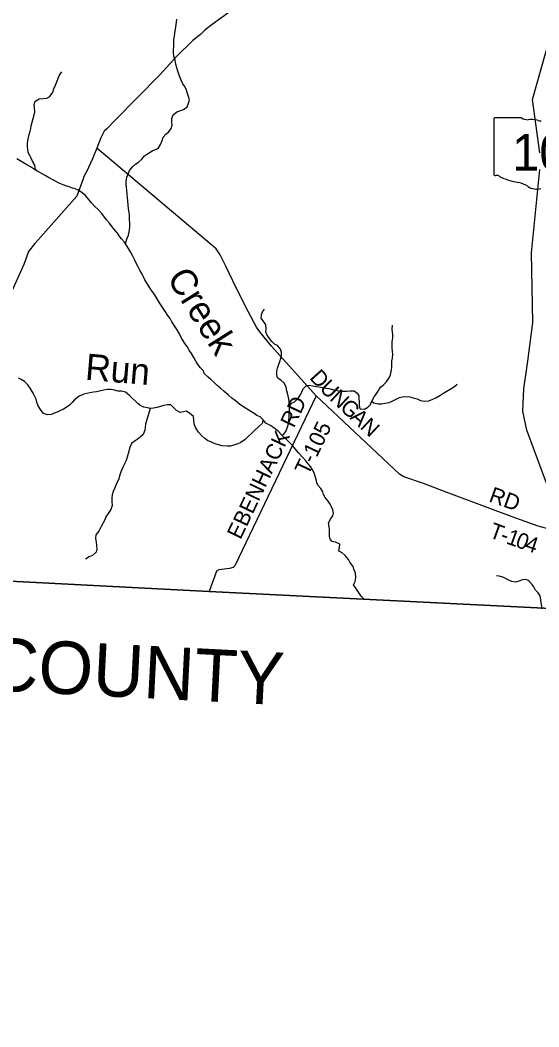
# Model space of a CAD drawing. Extents: x 1643459 to 2064572, y 425441 to 780708.
# Drawn here: x 1813302 to 1823182, y 541341 to 560500 of the extents above; entities that cross this region are included whole.
import ezdxf

# ---------------------------------------------------------------- set-up
doc = ezdxf.new("R2010")
doc.units = 0
for name, color, linetype in [('GM_X_City_Street', 7, 'Continuous'), ('GM_X_Interchange_Ramps', 7, 'Continuous'), ('GM_X_Interstate_Route', 7, 'Continuous'), ('GM_X_Major_River', 7, 'Continuous'), ('GM_X_Major_River_Text', 7, 'Continuous'), ('GM_X_Minor_River', 7, 'Continuous'), ('GM_X_Township_Subdivision', 7, 'Continuous'), ('GM_X_US_Route', 7, 'Continuous'), ('PM_P_Cells', 7, 'Continuous'), ('RD_X_Text', 7, 'Continuous'), ('ST_Details', 7, 'Continuous')]:
    doc.layers.add(name, color=color, linetype=linetype)

msp = doc.modelspace()

# ---------------------------------------------------------------- linework, layer by layer
at = {"layer": 'GM_X_City_Street'}
msp.add_lwpolyline([(1824043, 549269), (1816905, 549626), (1810052, 549983), (1810012, 549985), (1808789, 550047), (1809102, 555107), (1809415, 561360), (1809816, 570904), (1809850, 571925), (1810084, 578044), (1810346, 585624), (1815752, 585365), (1826247, 584864)], dxfattribs=at)
at = {"layer": 'GM_X_Interstate_Route'}
msp.add_lwpolyline([(1783571, 551280), (1785638, 551176), (1790527, 550930), (1792167, 550848), (1793633, 550783), (1798558, 550564), (1804852, 550246), (1808789, 550047), (1810012, 549985), (1810052, 549983), (1816905, 549626), (1824043, 549269)], dxfattribs=at)
at = {"layer": 'GM_X_Major_River_Text'}
for points in [[(1817328, 560684), (1816958, 560415), (1816826, 560316), (1816736, 560228), (1816589, 560111), (1816289, 559817), (1815963, 559462), (1815108, 558587), (1814956, 558430), (1814901, 558385), (1814839, 558259), (1814762, 558064), (1814682, 557858), (1814568, 557612), (1814515, 557523), (1814505, 557477), (1814383, 557151), (1813694, 556376), (1813582, 556247), (1813463, 556095), (1813373, 555848), (1813135, 555331)], [(1823683, 550729), (1823168, 550870), (1822672, 551050), (1822143, 551241), (1821413, 551517), (1820985, 551681), (1820607, 551808), (1820526, 551859), (1820419, 551960), (1818938, 553350), (1818091, 554293), (1817866, 554567), (1817803, 554654), (1817648, 554957), (1817416, 555408), (1817217, 555818), (1817109, 556035), (1817038, 556146), (1814762, 558064)], [(1818938, 553350), (1817394, 550116), (1817360, 550081), (1817290, 550061), (1817088, 550037), (1817040, 550013), (1816905, 549626)]]:
    msp.add_lwpolyline(points, dxfattribs=at)
at = {"layer": 'GM_X_Minor_River'}
msp.add_lwpolyline([(1745018, 541341), (1746626, 544003), (1749295, 548387), (1749668, 549001), (1749707, 549064), (1752151, 553079), (1757255, 552802), (1765505, 552299), (1775689, 551676), (1780637, 551427), (1783571, 551280), (1785638, 551176), (1790527, 550930), (1792167, 550848), (1793633, 550783), (1798558, 550564), (1804852, 550246), (1808789, 550047), (1810012, 549985), (1810052, 549983), (1816905, 549626), (1824043, 549269)], dxfattribs=at)
at = {"layer": 'GM_X_US_Route'}
for points in [[(1815309, 556249), (1815342, 556349), (1815368, 556409), (1815385, 556503), (1815389, 556571), (1815389, 556625), (1815386, 556717), (1815382, 556788), (1815377, 556840), (1815369, 556912), (1815362, 556982), (1815354, 557056), (1815347, 557125), (1815341, 557191), (1815335, 557257), (1815328, 557321), (1815324, 557377), (1815324, 557430), (1815337, 557512), (1815367, 557586), (1815386, 557638), (1815440, 557711), (1815504, 557765), (1815556, 557795), (1815611, 557847), (1815669, 557916), (1815725, 557958), (1815777, 557988), (1815827, 558018), (1815882, 558039), (1815934, 558059), (1815976, 558135), (1816004, 558209), (1816023, 558273), (1816075, 558329), (1816125, 558366), (1816178, 558438), (1816196, 558504), (1816190, 558562), (1816193, 558626), (1816215, 558699), (1816288, 558758), (1816414, 558799), (1816480, 558853), (1816506, 558919), (1816525, 558981), (1816511, 559047), (1816491, 559106), (1816470, 559170), (1816438, 559236), (1816403, 559291), (1816371, 559355), (1816347, 559405), (1816326, 559470), (1816306, 559528), (1816285, 559594), (1816269, 559662), (1816254, 559737), (1816228, 559813), (1816225, 559877), (1816225, 559931), (1816229, 560006), (1816230, 560062), (1816232, 560130), (1816241, 560190), (1816251, 560258), (1816261, 560330), (1816278, 560462), (1816287, 560520)], [(1813622, 557634), (1813594, 557666), (1813581, 557738), (1813539, 557815), (1813514, 557871), (1813486, 557921), (1813458, 557984), (1813447, 558040), (1813443, 558092), (1813443, 558152), (1813450, 558204), (1813464, 558268), (1813477, 558326), (1813495, 558384), (1813505, 558436), (1813515, 558490), (1813534, 558556), (1813550, 558626), (1813571, 558700), (1813579, 558753), (1813578, 558837), (1813570, 558895), (1813590, 558961), (1813663, 559005), (1813740, 559006), (1813808, 559016), (1813865, 559049), (1813923, 559131), (1813945, 559195), (1813976, 559265), (1814002, 559325), (1814028, 559395), (1814051, 559453), (1814099, 559517)], [(1815708, 555506), (1815678, 555559), (1815649, 555617), (1815625, 555667), (1815580, 555744), (1815548, 555802), (1815520, 555863), (1815493, 555917), (1815469, 555967), (1815441, 556021), (1815402, 556092), (1815366, 556154), (1815333, 556205), (1815287, 556277), (1815230, 556340), (1815186, 556392), (1815157, 556444), (1815113, 556495), (1815057, 556567), (1815006, 556634), (1814950, 556702), (1814855, 556819), (1814788, 556894), (1814726, 556956), (1814663, 557025), (1814607, 557094), (1814548, 557164), (1814458, 557235), (1814407, 557265), (1814351, 557290), (1814297, 557302), (1814233, 557325), (1814175, 557347), (1814120, 557366), (1814056, 557394), (1813936, 557455), (1813845, 557504), (1813779, 557542), (1813678, 557603), (1813622, 557634), (1813558, 557668), (1813497, 557707), (1813429, 557749), (1813335, 557804), (1813238, 557859)], [(1819860, 549474), (1819799, 549540), (1819749, 549611), (1819696, 549689), (1819648, 549752), (1819685, 549816), (1819693, 549894), (1819692, 549978), (1819660, 550049), (1819643, 550103), (1819583, 550185), (1819554, 550238), (1819492, 550310), (1819435, 550363), (1819373, 550391), (1819383, 550463), (1819388, 550526), (1819310, 550568), (1819244, 550575), (1819207, 550625), (1819195, 550677), (1819195, 550729), (1819194, 550802), (1819186, 550866), (1819177, 550934), (1819215, 551002), (1819259, 551066), (1819272, 551116), (1819256, 551182), (1819232, 551236), (1819207, 551291), (1819171, 551343), (1819114, 551418), (1819080, 551472), (1819070, 551522), (1819027, 551585), (1818973, 551647), (1818952, 551697), (1818938, 551760), (1818924, 551820), (1818901, 551884), (1818871, 551944), (1818834, 552003), (1818790, 552059), (1818744, 552112), (1818689, 552178), (1818612, 552257), (1818538, 552342), (1818487, 552402), (1818415, 552479), (1818352, 552543), (1818288, 552602), (1818221, 552669), (1818161, 552719), (1818092, 552770), (1818034, 552804), (1817982, 552833), (1817933, 552893), (1817875, 552952), (1817811, 552976), (1817759, 553013), (1817694, 553051), (1817628, 553096), (1817543, 553150), (1817481, 553193), (1817401, 553254), (1817334, 553306), (1817262, 553369), (1817189, 553431), (1817119, 553494), (1817054, 553549), (1816990, 553611), (1816935, 553658), (1816881, 553708), (1816816, 553771), (1816786, 553831), (1816734, 553880), (1816691, 553942), (1816647, 554012), (1816612, 554077), (1816564, 554153), (1816519, 554222), (1816481, 554286), (1816440, 554349), (1816402, 554409), (1816372, 554459), (1816335, 554528), (1816278, 554626), (1816242, 554683), (1816193, 554761), (1816157, 554824), (1816113, 554880), (1816082, 554932), (1816044, 554985), (1816007, 555045), (1815971, 555104), (1815892, 555228), (1815846, 555295), (1815793, 555372), (1815753, 555438), (1815708, 555506)], [(1818288, 552602), (1818324, 552620), (1818369, 552686), (1818395, 552758), (1818411, 552818), (1818422, 552886), (1818424, 552936), (1818428, 552988), (1818431, 553064), (1818429, 553138), (1818428, 553196), (1818426, 553247), (1818415, 553317), (1818401, 553377), (1818383, 553445), (1818368, 553514), (1818338, 553584), (1818275, 553645), (1818205, 553695), (1818188, 553759), (1818192, 553828), (1818204, 553878), (1818225, 553934), (1818251, 554002), (1818269, 554064), (1818280, 554122), (1818278, 554178), (1818261, 554240), (1818201, 554305), (1818149, 554335), (1818098, 554387), (1818032, 554464), (1817999, 554516), (1817981, 554569), (1817989, 554621), (1817984, 554703), (1817946, 554759), (1817891, 554826), (1817901, 554890), (1817921, 554950), (1817956, 555002)], [(1818429, 553138), (1818429, 553148), (1818472, 553210), (1818528, 553236), (1818590, 553294), (1818635, 553365), (1818669, 553417), (1818691, 553481), (1818759, 553545), (1818815, 553553), (1818871, 553540), (1818949, 553526), (1819029, 553513), (1819091, 553505), (1819179, 553488), (1819248, 553471), (1819314, 553459), (1819370, 553445), (1819438, 553442), (1819516, 553442), (1819590, 553445), (1819662, 553445), (1819719, 553404), (1819751, 553350), (1819755, 553300), (1819756, 553227), (1819758, 553175), (1819773, 553105), (1819859, 553096), (1819927, 553132), (1819974, 553184), (1820002, 553248), (1820042, 553328), (1820081, 553382), (1820123, 553439), (1820165, 553513), (1820230, 553567), (1820282, 553619), (1820328, 553691), (1820353, 553749), (1820377, 553843), (1820381, 553895), (1820380, 553961), (1820384, 554011), (1820391, 554065), (1820399, 554141), (1820393, 554197), (1820388, 554262), (1820386, 554326), (1820388, 554378), (1820399, 554454), (1820397, 554526), (1820388, 554610), (1820396, 554695)], [(1817933, 552893), (1817914, 552825), (1817842, 552759), (1817765, 552692), (1817701, 552630), (1817647, 552574), (1817585, 552521), (1817504, 552463), (1817448, 552437), (1817370, 552410), (1817302, 552392), (1817250, 552391), (1817148, 552399), (1817077, 552416), (1817017, 552436), (1816949, 552467), (1816873, 552499), (1816822, 552538), (1816760, 552590), (1816701, 552659), (1816645, 552748), (1816616, 552818), (1816610, 552884), (1816601, 552956), (1816529, 553023), (1816464, 553061), (1816414, 553048), (1816350, 553034), (1816280, 553073), (1816226, 553127), (1816173, 553178), (1816109, 553182), (1816037, 553167), (1815977, 553149), (1815905, 553131), (1815839, 553116), (1815781, 553108), (1815729, 553119), (1815661, 553133), (1815603, 553158), (1815552, 553198), (1815490, 553257), (1815434, 553307), (1815383, 553356), (1815307, 553420), (1815234, 553439), (1815166, 553439), (1815102, 553456), (1815036, 553472), (1814968, 553473), (1814898, 553459), (1814838, 553443), (1814754, 553428), (1814698, 553418), (1814632, 553405), (1814574, 553395), (1814516, 553379), (1814426, 553344), (1814340, 553272), (1814295, 553221), (1814243, 553171), (1814181, 553131), (1814127, 553099), (1814057, 553066), (1814005, 553038), (1813953, 553018), (1813899, 552995), (1813815, 552989), (1813743, 553022), (1813687, 553088), (1813644, 553161), (1813620, 553227), (1813605, 553285), (1813583, 553338), (1813548, 553404), (1813490, 553495), (1813449, 553559), (1813385, 553624), (1813323, 553658), (1813272, 553685)], [(1820002, 553248), (1820036, 553220), (1820123, 553201), (1820185, 553198), (1820257, 553208), (1820329, 553226), (1820401, 553253), (1820466, 553287), (1820528, 553318), (1820586, 553334), (1820652, 553338), (1820723, 553333), (1820809, 553308), (1820861, 553290), (1820927, 553264), (1821003, 553249), (1821085, 553258), (1821165, 553288), (1821217, 553310), (1821295, 553357), (1821351, 553395), (1821413, 553433), (1821495, 553476), (1821572, 553528), (1821628, 553574)], [(1815781, 553108), (1815781, 553108), (1815687, 552812), (1815685, 552746), (1815678, 552696), (1815646, 552612), (1815553, 552534), (1815495, 552493), (1815425, 552441), (1815387, 552353), (1815374, 552299), (1815338, 552183), (1815319, 552117), (1815273, 552019), (1815240, 551951), (1815210, 551865), (1815173, 551749), (1815145, 551697), (1815108, 551597), (1815076, 551529), (1815053, 551463), (1815047, 551403), (1815051, 551341), (1815056, 551265), (1815028, 551187), (1814979, 551111), (1814935, 551049), (1814913, 550991), (1814846, 550861), (1814801, 550777), (1814745, 550702), (1814739, 550639), (1814748, 550557), (1814758, 550505), (1814765, 550429), (1814747, 550373), (1814683, 550313), (1814615, 550285), (1814544, 550240)], [(1823243, 549299), (1823204, 549541), (1823165, 549602), (1823115, 549652), (1823084, 549712), (1823050, 549767), (1822986, 549837), (1822929, 549856), (1822867, 549850), (1822799, 549821), (1822735, 549807), (1822667, 549818), (1822607, 549840), (1822547, 549876), (1822495, 549901), (1822428, 549917), (1822376, 549922)]]:
    msp.add_lwpolyline(points, dxfattribs=at)
at = {"layer": 'RD_X_Text'}
for points in [[(1823198, 557975), (1823058, 558988), (1823405, 560199)], [(1823683, 550729), (1822952, 552697), (1822874, 553060), (1822894, 553483), (1822968, 554010), (1823068, 554746), (1823043, 556072), (1823201, 557657)]]:
    msp.add_lwpolyline(points, dxfattribs=at)
at = {"layer": 'ST_Details'}
for p, q in [((1822326, 558620), (1822326, 557563)), ((1822853, 558638), (1822343, 558638))]:
    msp.add_line(p, q, dxfattribs=at)
for centre, major_axis, start_param, end_param in [((1822346, 558622), (20.2, 0), 1.712693, 3.28349), ((1822974, 558761), (196, 0), 4.042523, 4.731795), ((1823039, 558045), (702, 0), 1.404758, 1.657858), ((1823199, 558627), (56.4, 0), 3.836095, 5.185415), ((1822346, 557561), (20.3, 0), 3.00124, 4.508301), ((1822350, 557669), (155, 0), 4.665946, 4.897461), ((1822381, 557502), (56, 0), 0.519207, 1.627899), ((1823088, 558451), (1333, 0), 4.195997, 4.488961), ((1822691, 557088), (417, 0), 0.823519, 1.323587), ((1823142, 557497), (265, 0), 4.026481, 4.996735)]:
    msp.add_ellipse(centre, major_axis=major_axis, ratio=0.8, start_param=start_param, end_param=end_param, dxfattribs=at)

# ---------------------------------------------------------------- texts
at = {"layer": 'GM_X_Interchange_Ramps'}
for s, rotation, p in [('Creek', 302.1145, (1816085, 555593)), ('Run', 355.1412, (1814529, 553658))]:
    msp.add_text(s, height=500, rotation=rotation, dxfattribs=at).set_placement(p)
at = {"layer": 'GM_X_Major_River'}
for s, rotation, p in [('D', 311.9333, (1818799, 553686)), ('U', 315.1236, (1818988, 553476)), ('RD', 64.5352, (1818515, 552726)), ('N', 316.8795, (1819182, 553283)), ('G', 316.9274, (1819375, 553103)), ('A', 316.9283, (1819568, 552922)), ('T-105', 64.4407, (1818788, 551822)), ('N', 316.9259, (1819761, 552742)), ('EBENHACK', 64.5095, (1817499, 550601)), ('RD', 340.3118, (1822212, 551344)), ('T', 340.0213, (1822215, 550664)), ('-', 340.0445, (1822426, 550587)), ('1', 340.1335, (1822542, 550545)), ('0', 340.4784, (1822718, 550482)), ('4', 341.6906, (1822898, 550418))]:
    msp.add_text(s, height=300, rotation=rotation, dxfattribs=at).set_placement(p)
at = {"layer": 'GM_X_Township_Subdivision'}
msp.add_text('ROSS COUNTY', height=1000, rotation=357.0499, dxfattribs=at).set_placement((1808509, 547966))
at = {"layer": 'PM_P_Cells'}
msp.add_text('104', height=1, rotation=0, dxfattribs=at).set_placement((1822824, 557948))
for s in ['s', 'r']:
    msp.add_text(s, height=1, dxfattribs=at).set_placement((1823177, 558021))
at = {"layer": 'ST_Details'}
msp.add_text('104', height=696.1, dxfattribs=at).set_placement((1822672, 557638))

doc.saveas('drawing.dxf')
